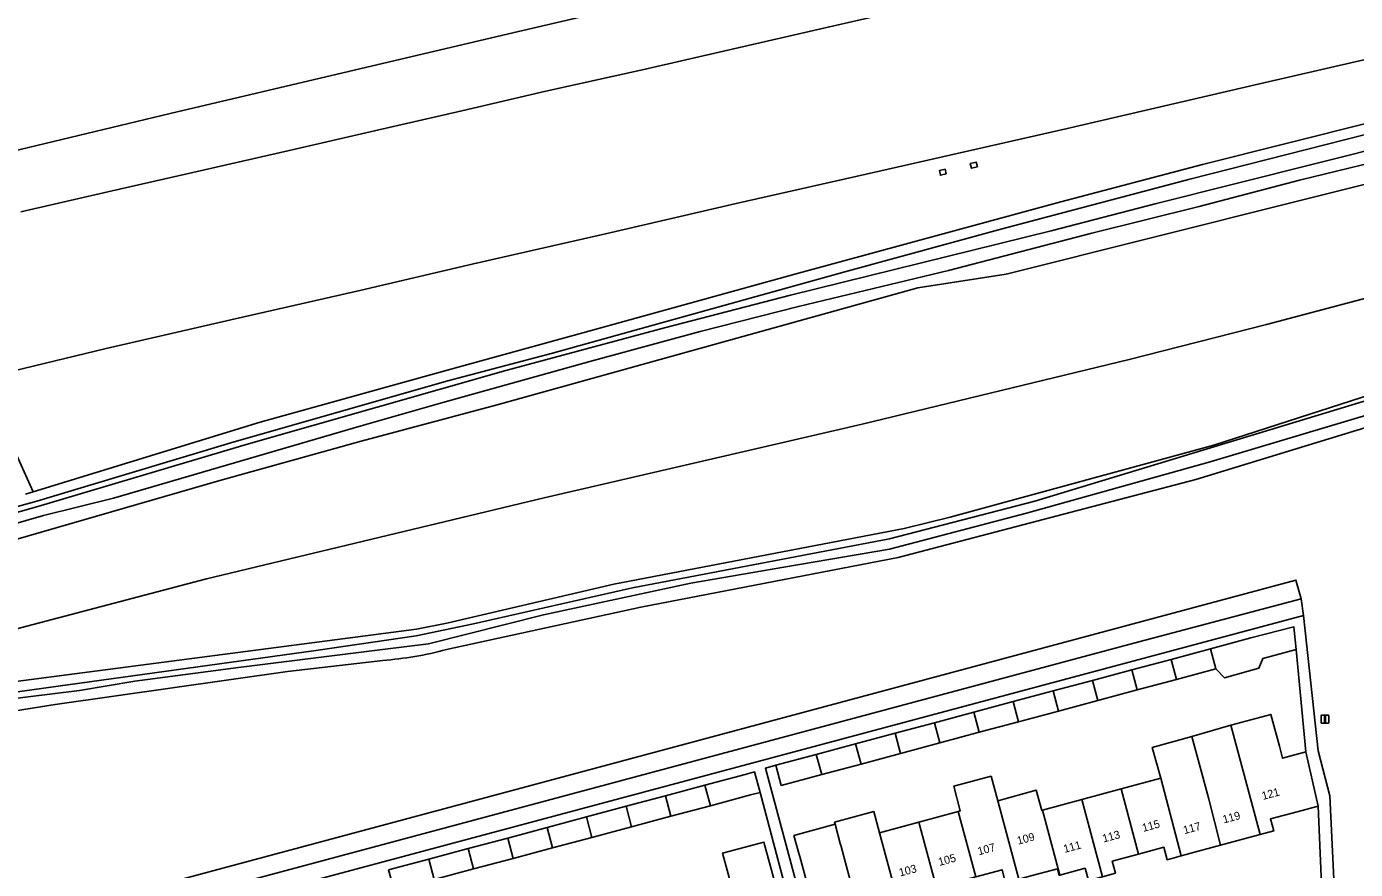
# Model space of a CAD drawing. Extents: x 158472 to 159562, y 388525 to 389606.
# Drawn here: x 159160.9 to 159327, y 389402.7 to 389508.1 of the extents above; entities that cross this region are included whole.
import ezdxf

# ---------------------------------------------------------------- set-up
doc = ezdxf.new("R2010")
doc.units = 0
for name, color, linetype in [('IMGEO_Berm_groen', 7, 'Continuous'), ('IMGEO_Erf', 7, 'Continuous'), ('IMGEO_Grasland_overig', 7, 'Continuous'), ('IMGEO_Groenvoorziening', 7, 'Continuous'), ('IMGEO_Lichtmast', 7, 'Continuous'), ('IMGEO_Loofbos', 7, 'Continuous'), ('IMGEO_Pand', 7, 'Continuous'), ('IMGEO_Pand_nummerreeks', 7, 'Continuous'), ('IMGEO_Rijbaan_autosnelweg', 7, 'Continuous'), ('IMGEO_Terreindeel_gesloten', 7, 'Continuous'), ('IMGEO_Voetpad_onverhard', 7, 'Continuous'), ('IMGEO_Voetpad_open', 7, 'Continuous'), ('IMGEO_Waterloop', 7, 'Continuous')]:
    doc.layers.add(name, color=color, linetype=linetype)

msp = doc.modelspace()

# ---------------------------------------------------------------- linework, layer by layer
at = {"layer": 'IMGEO_Berm_groen'}
for points in [[(159335.07, 389532.04), (159316.21, 389528.12), (159292.66, 389523.19), (159275.3, 389519.44), (159259.07, 389515.89), (159242.27, 389512.1), (159221.13, 389507.13), (159201.16, 389502.42), (159178.87, 389497.19), (159159.07, 389492.43)], [(159160.2, 389484.88), (159171.63, 389487.5), (159180.8, 389489.6), (159193.59, 389492.52), (159204.41, 389495.01), (159215.3, 389497.51), (159225.82, 389499.97), (159238.04, 389502.68), (159248.56, 389505.09), (159260.71, 389507.88), (159266.55, 389509.23), (159279.37, 389512.29), (159291.22, 389515.18), (159306.77, 389519.08), (159323.29, 389523.14), (159337.14, 389526.5)], [(159340.01, 389506.66), (159314.98, 389500.88), (159290.8, 389495.27), (159265.86, 389489.61), (159249.58, 389485.93), (159233.27, 389482.14), (159216.78, 389478.4), (159202.56, 389475.06), (159186.97, 389471.5), (159170.85, 389467.78), (159155.32, 389464.03), (159161.73, 389449.86), (159190.12, 389458.58), (159213.63, 389465.14), (159230.42, 389469.77), (159256.94, 389477.08), (159290.17, 389486.13), (159307.88, 389490.83), (159328.79, 389496.06)], [(159160.78, 389449.59), (159161.73, 389449.86), (159155.32, 389464.03)]]:
    msp.add_lwpolyline(points, dxfattribs=at)
for points in [[(159279.76, 389490.53), (159279, 389490.35), (159278.86, 389490.92), (159279.61, 389491.1)], [(159275.84, 389489.63), (159275.12, 389489.46), (159274.99, 389490.04), (159275.71, 389490.21)]]:
    msp.add_lwpolyline(points, close=True, dxfattribs=at)
at = {"layer": 'IMGEO_Erf'}
for points in [[(159258.38, 389401.18), (159257.54, 389404.28), (159257.47, 389404.52), (159256.82, 389406.92), (159261.96, 389408.3), (159261.89, 389408.56), (159266.81, 389409.89), (159267.52, 389407.24), (159272.44, 389408.58), (159277.36, 389409.91), (159277.61, 389409.98), (159276.78, 389413.05), (159281.46, 389414.31), (159282.28, 389411.25), (159287.09, 389412.56), (159287.78, 389410.02), (159287.88, 389410.05), (159292.81, 389411.39), (159297.73, 389412.72), (159302.65, 389414.06), (159301.6, 389417.92), (159306.55, 389419.3), (159311.42, 389420.68), (159316.4, 389422.04), (159317.48, 389418.08), (159317.89, 389416.57), (159320.78, 389417.35), (159319.58, 389430.14), (159315.41, 389429.04), (159314.92, 389427.81), (159310.61, 389426.63), (159309.55, 389427.74), (159304.63, 389426.42), (159299.71, 389425.1), (159294.8, 389423.78), (159289.88, 389422.46), (159284.9, 389421.13), (159279.98, 389419.81), (159275.06, 389418.49), (159270.13, 389417.17), (159265.2, 389415.84), (159260.29, 389414.53), (159255.24, 389413.17), (159254.57, 389415.68), (159253.26, 389415.32), (159260.13, 389389.69)], [(159258.69, 389389.31), (159252.59, 389412.29), (159251.4, 389411.97), (159246.37, 389410.62), (159241.44, 389409.31), (159236.51, 389407.99), (159231.57, 389406.67), (159226.64, 389405.35), (159221.72, 389404.04), (159216.79, 389402.72), (159211.85, 389401.4)], [(159322.87, 389397.86), (159322.31, 389410.58), (159319.71, 389409.88), (159316.37, 389408.97), (159316.77, 389407.47), (159315.08, 389407.01), (159313.39, 389406.55), (159310.14, 389405.68), (159306.89, 389404.8), (159305.23, 389404.35), (159303.46, 389403.87), (159303.04, 389405.43), (159299.89, 389404.58), (159296.59, 389403.68), (159296.99, 389402.2)], [(159248.61, 389402.11), (159247.91, 389404.7), (159253.07, 389406.08), (159253.76, 389403.49), (159254.67, 389400.1)], [(159289.98, 389401.93), (159289.76, 389402.74), (159286.57, 389401.88)], [(159293.62, 389401.28), (159293.21, 389402.81), (159290.05, 389401.95)]]:
    msp.add_lwpolyline(points, dxfattribs=at)
at = {"layer": 'IMGEO_Grasland_overig'}
for points in [[(159359.48, 389471.92), (159309.31, 389455.72), (159276.36, 389446.69), (159270.6, 389445.28), (159234.32, 389438.31), (159213.43, 389433.46), (159209.64, 389432.71), (159158.62, 389426.05)], [(159146.3, 389422.99), (159164.87, 389425.59), (159197.08, 389430.03), (159209.6, 389431.85), (159216.79, 389433.39), (159236.65, 389437.87), (159268.74, 389443.99), (159286.93, 389448.69), (159351.29, 389468.26)]]:
    msp.add_lwpolyline(points, dxfattribs=at)
at = {"layer": 'IMGEO_Groenvoorziening'}
for points in [[(159309.31, 389455.72), (159359.48, 389471.92), (159381.83, 389479.7), (159381.91, 389479.73), (159385.18, 389480.96), (159388.71, 389481.4), (159392.44, 389481.18), (159395.64, 389480.3), (159398.02, 389479.15), (159400.12, 389477.57), (159404.09, 389475.45), (159411.82, 389472.49), (159412.9, 389472.2), (159416.61, 389473.35), (159419.18, 389474.78), (159419.59, 389474.89), (159420.19, 389502.44)], [(159137.19, 389437.45), (159185.08, 389451.31), (159202.74, 389456.23), (159219.75, 389460.74), (159272.31, 389475.4), (159283.32, 389477.1), (159374.6, 389500)], [(159418.99, 389500), (159417.92, 389499.35), (159402.18, 389493.48), (159395.9, 389491.35), (159389.38, 389489.7), (159372.32, 389485.76), (159315.89, 389470.79), (159298.73, 389466.42), (159265.34, 389458.35), (159225.61, 389449.13), (159183.42, 389439.01), (159157.1, 389432.08)], [(159328.79, 389496.06), (159307.88, 389490.83), (159290.17, 389486.13), (159256.94, 389477.08), (159230.42, 389469.77), (159213.63, 389465.14), (159190.12, 389458.58), (159161.73, 389449.86), (159160.78, 389449.59)], [(159124.3, 389435.74), (159163.04, 389446.91), (159171.79, 389449.09), (159202.75, 389458.15), (159212.96, 389461.05), (159231.3, 389466.19), (159245.11, 389469.92), (159257.4, 389473.07), (159276.13, 389477.54), (159294.05, 389482.21), (159307.47, 389485.57), (159319.98, 389488.83), (159341.58, 389494.12)], [(159341.58, 389494.12), (159319.98, 389488.83), (159307.47, 389485.57), (159294.05, 389482.21), (159276.13, 389477.54), (159257.4, 389473.07), (159245.11, 389469.92), (159231.3, 389466.19), (159212.96, 389461.05), (159202.75, 389458.15), (159171.79, 389449.09), (159163.04, 389446.91), (159124.3, 389435.74)], [(159142.54, 389443.28), (159162.19, 389448.73), (159186.43, 389456), (159213.39, 389463.73), (159226.65, 389467.23), (159263.18, 389477.4), (159282.83, 389482.76), (159306.28, 389488.96), (159330.55, 389495.16)], [(159332.32, 389493.5), (159301.96, 389485.9), (159288.97, 389482.52), (159256.4, 389474.46), (159240.66, 389470.4), (159220.83, 389465.04), (159188.65, 389455.89), (159162.33, 389448.04), (159130.64, 389439.08)], [(159158.62, 389426.05), (159209.64, 389432.71), (159213.43, 389433.46), (159234.32, 389438.31), (159270.6, 389445.28), (159276.36, 389446.69), (159309.31, 389455.72)], [(159320.5, 389434.42), (159320.2, 389436.51), (159299.28, 389430.94), (159152.64, 389391.59)], [(159151.39, 389388.74), (159151.99, 389389.12), (159152.94, 389389.44), (159153.91, 389389.72), (159154.9, 389389.98), (159160.39, 389391.55), (159170.38, 389394.23), (159180.29, 389396.85), (159320.5, 389434.42)]]:
    msp.add_lwpolyline(points, dxfattribs=at)
at = {"layer": 'IMGEO_Lichtmast'}
for p, q in [((159322.69, 389421.04), (159322.69, 389421.84)), ((159322.69, 389421.84), (159322.69, 389421.04)), ((159322.79, 389421.94), (159323.58, 389421.94)), ((159323.58, 389421.94), (159322.79, 389421.94)), ((159323.58, 389420.94), (159322.79, 389420.94)), ((159322.79, 389420.94), (159323.58, 389420.94)), ((159323.68, 389421.84), (159323.68, 389421.04)), ((159323.68, 389421.04), (159323.68, 389421.84))]:
    msp.add_line(p, q, dxfattribs=at)
msp.add_lwpolyline([(159323.11, 389421.81), (159323.26, 389421.81), (159323.26, 389421.06), (159323.11, 389421.06), (159323.11, 389421.81)], dxfattribs=at)
for centre, start, end in [((159322.79, 389421.84), 90, 180), ((159322.79, 389421.84), 90, 180), ((159322.79, 389421.04), 180, 270), ((159322.79, 389421.04), 180, 270), ((159323.58, 389421.84), 0, 90), ((159323.58, 389421.84), 360, 90), ((159323.58, 389421.04), 270, 0), ((159323.58, 389421.04), 270, 0)]:
    msp.add_arc(centre, 0.1, start, end, dxfattribs=at)
at = {"layer": 'IMGEO_Loofbos'}
for points in [[(159420.19, 389502.44), (159420.2, 389502.75), (159419.92, 389511.84), (159407.5, 389508.25), (159406.78, 389507.68), (159405.95, 389507.3), (159398.3, 389505.78), (159374.6, 389500), (159283.32, 389477.1), (159272.31, 389475.4), (159219.75, 389460.74), (159202.74, 389456.23), (159185.08, 389451.31), (159137.19, 389437.45)], [(159265.34, 389458.35), (159298.73, 389466.42), (159315.89, 389470.79), (159372.32, 389485.76), (159389.38, 389489.7), (159395.9, 389491.35), (159402.18, 389493.48), (159417.92, 389499.35), (159418.99, 389500)], [(159345.85, 389463.31), (159307.06, 389451.42), (159269.84, 389441.65), (159237.68, 389435.45), (159213.4, 389430.14)], [(159213.4, 389430.14), (159237.68, 389435.45), (159269.84, 389441.65), (159307.06, 389451.42), (159345.85, 389463.31)], [(159331.99, 389460.56), (159308.85, 389453.63), (159285.88, 389447.19), (159268.77, 389442.72), (159255.54, 389440.45), (159243.94, 389438.46), (159225.53, 389434.5), (159211.13, 389430.85), (159205.39, 389430.14), (159187.39, 389427.9), (159174.47, 389426.21), (159167.55, 389425.04), (159147.23, 389422.53)], [(159157.1, 389432.08), (159183.42, 389439.01), (159225.61, 389449.13), (159265.34, 389458.35)], [(159095.23, 389389.45), (159095.3, 389386.93), (159095.66, 389384.04), (159096.51, 389380.51), (159099.01, 389374.08), (159100.75, 389370.95), (159102.48, 389368.32), (159105.34, 389364.82), (159114.05, 389355.78), (159118.61, 389351.7), (159136.26, 389342.3), (159136.79, 389343.49), (159119.76, 389361.48), (159114.15, 389369.07), (159117.3, 389376.83), (159124.4, 389383.64), (159127.96, 389386.73), (159134.05, 389388.71), (159152.03, 389393.86), (159319.55, 389438.84)], [(159319.55, 389438.84), (159320.2, 389436.51), (159320.5, 389434.42), (159322.35, 389417.5), (159323.78, 389411.86), (159324.45, 389398)], [(159205.45, 389428.79), (159193.51, 389427.42), (159164.49, 389423.3), (159158.5, 389422.34), (159147.99, 389420.38), (159136.99, 389417.63), (159127.95, 389414.74), (159119.54, 389411.35), (159114.47, 389408.79), (159111.99, 389407.34), (159105.38, 389402.95)], [(159105.38, 389402.95), (159111.99, 389407.34), (159114.47, 389408.79), (159119.54, 389411.35), (159127.95, 389414.74), (159136.99, 389417.63), (159147.99, 389420.38), (159158.5, 389422.34), (159164.49, 389423.3), (159193.51, 389427.42), (159205.45, 389428.79)]]:
    msp.add_lwpolyline(points, dxfattribs=at)
msp.add_arc((159202.12, 389472.59), 43.92, 274.3497, 284.8879, dxfattribs=at)
msp.add_arc((159202.12, 389472.59), 43.92, 274.3497, 284.8879, dxfattribs=at)
at = {"layer": 'IMGEO_Pand'}
for points in [[(159319.58, 389430.14), (159319.29, 389432.99), (159313.92, 389431.6), (159308.88, 389430.25), (159309.55, 389427.74), (159310.61, 389426.63), (159314.92, 389427.81), (159315.41, 389429.04)], [(159304.63, 389426.42), (159303.96, 389428.93), (159299.05, 389427.61), (159299.71, 389425.1)], [(159304.63, 389426.42), (159309.55, 389427.74), (159308.88, 389430.25), (159303.96, 389428.93)], [(159294.13, 389426.3), (159294.8, 389423.78), (159299.71, 389425.1), (159299.05, 389427.61)], [(159289.88, 389422.46), (159294.8, 389423.78), (159294.13, 389426.3), (159289.21, 389424.98)], [(159289.88, 389422.46), (159289.21, 389424.98), (159284.23, 389423.64), (159284.9, 389421.13)], [(159279.98, 389419.81), (159279.31, 389422.32), (159274.38, 389421), (159275.06, 389418.49)], [(159279.98, 389419.81), (159284.9, 389421.13), (159284.23, 389423.64), (159279.31, 389422.32)], [(159269.46, 389419.68), (159270.13, 389417.17), (159275.06, 389418.49), (159274.38, 389421)], [(159310.14, 389405.68), (159313.39, 389406.55), (159315.08, 389407.01), (159311.42, 389420.68), (159306.55, 389419.3), (159308.61, 389411.61)], [(159311.42, 389420.68), (159315.08, 389407.01), (159316.77, 389407.47), (159316.37, 389408.97), (159319.71, 389409.88), (159322.31, 389410.58), (159320.78, 389417.35), (159317.89, 389416.57), (159317.48, 389418.08), (159316.4, 389422.04)], [(159269.46, 389419.68), (159264.52, 389418.35), (159265.2, 389415.84), (159270.13, 389417.17)], [(159310.14, 389405.68), (159308.61, 389411.61), (159306.55, 389419.3), (159301.6, 389417.92), (159302.65, 389414.06), (159305.23, 389404.35), (159306.89, 389404.8)], [(159259.61, 389417.04), (159260.29, 389414.53), (159265.2, 389415.84), (159264.52, 389418.35)], [(159259.61, 389417.04), (159254.57, 389415.68), (159255.24, 389413.17), (159260.29, 389414.53)], [(159250.71, 389414.54), (159245.69, 389413.2), (159246.37, 389410.62), (159251.4, 389411.97), (159252.59, 389412.29), (159251.9, 389414.86)], [(159282.28, 389411.25), (159281.46, 389414.31), (159276.78, 389413.05), (159277.61, 389409.98), (159277.36, 389409.91), (159279.56, 389401.72), (159282.83, 389402.61), (159283.27, 389400.98), (159284.91, 389401.43)], [(159299.89, 389404.58), (159303.04, 389405.43), (159303.46, 389403.87), (159305.23, 389404.35), (159302.65, 389414.06), (159297.73, 389412.72)], [(159240.76, 389411.87), (159241.44, 389409.31), (159246.37, 389410.62), (159245.69, 389413.2)], [(159287.88, 389410.05), (159287.78, 389410.02), (159287.09, 389412.56), (159282.28, 389411.25), (159284.91, 389401.43), (159286.57, 389401.88), (159289.76, 389402.74), (159289.98, 389401.93), (159290.05, 389401.95)], [(159299.89, 389404.58), (159297.73, 389412.72), (159292.81, 389411.39), (159295.36, 389401.75), (159296.99, 389402.2), (159296.59, 389403.68)], [(159230.9, 389409.23), (159231.57, 389406.67), (159236.51, 389407.99), (159235.84, 389410.55)], [(159240.76, 389411.87), (159235.84, 389410.55), (159236.51, 389407.99), (159241.44, 389409.31)], [(159290.05, 389401.95), (159293.21, 389402.81), (159293.62, 389401.28), (159295.36, 389401.75), (159292.81, 389411.39), (159287.88, 389410.05)], [(159230.9, 389409.23), (159225.97, 389407.9), (159226.64, 389405.35), (159231.57, 389406.67)], [(159267.52, 389407.24), (159266.81, 389409.89), (159261.89, 389408.56), (159261.96, 389408.3), (159262.6, 389405.91), (159262.7, 389405.53), (159265.22, 389396.16), (159266.82, 389396.59), (159266.39, 389398.15), (159269.73, 389399.05)], [(159272.44, 389408.58), (159275.06, 389398.82), (159276.74, 389399.27), (159276.32, 389400.84), (159279.56, 389401.72), (159277.36, 389409.91)], [(159221.05, 389406.58), (159221.72, 389404.04), (159226.64, 389405.35), (159225.97, 389407.9)], [(159261.96, 389408.3), (159256.82, 389406.92), (159257.47, 389404.52), (159257.54, 389404.28), (159258.38, 389401.18), (159259.69, 389396.35), (159260.11, 389394.81), (159265.22, 389396.16), (159262.7, 389405.53), (159262.6, 389405.91)], [(159267.52, 389407.24), (159269.73, 389399.05), (159273, 389399.94), (159273.42, 389398.37), (159275.06, 389398.82), (159272.44, 389408.58)], [(159221.05, 389406.58), (159216.12, 389405.26), (159216.79, 389402.72), (159221.72, 389404.04)], [(159248.61, 389402.11), (159251.18, 389392.32), (159252.98, 389392.8), (159256.39, 389393.72), (159255.97, 389395.27), (159254.67, 389400.1), (159253.76, 389403.49), (159253.07, 389406.08), (159247.91, 389404.7)], [(159206.17, 389402.59), (159206.85, 389400.07), (159211.85, 389401.4), (159211.17, 389403.93)], [(159211.17, 389403.93), (159211.85, 389401.4), (159216.79, 389402.72), (159216.12, 389405.26)]]:
    msp.add_lwpolyline(points, close=True, dxfattribs=at)
at = {"layer": 'IMGEO_Rijbaan_autosnelweg'}
for points in [[(159159.07, 389492.43), (159178.87, 389497.19), (159201.16, 389502.42), (159221.13, 389507.13), (159242.27, 389512.1), (159259.07, 389515.89), (159275.3, 389519.44), (159292.66, 389523.19), (159316.21, 389528.12), (159335.07, 389532.04)], [(159337.14, 389526.5), (159323.29, 389523.14), (159306.77, 389519.08), (159291.22, 389515.18), (159279.37, 389512.29), (159266.55, 389509.23), (159260.71, 389507.88), (159248.56, 389505.09), (159238.04, 389502.68), (159225.82, 389499.97), (159215.3, 389497.51), (159204.41, 389495.01), (159193.59, 389492.52), (159180.8, 389489.6), (159171.63, 389487.5), (159160.2, 389484.88)], [(159155.32, 389464.03), (159170.85, 389467.78), (159186.97, 389471.5), (159202.56, 389475.06), (159216.78, 389478.4), (159233.27, 389482.14), (159249.58, 389485.93), (159265.86, 389489.61), (159290.8, 389495.27), (159314.98, 389500.88), (159340.01, 389506.66)]]:
    msp.add_lwpolyline(points, dxfattribs=at)
at = {"layer": 'IMGEO_Terreindeel_gesloten'}
for points in [[(159279.76, 389490.53), (159279.61, 389491.1), (159278.86, 389490.92), (159279, 389490.35)], [(159275.84, 389489.63), (159275.71, 389490.21), (159274.99, 389490.04), (159275.12, 389489.46)]]:
    msp.add_lwpolyline(points, close=True, dxfattribs=at)
at = {"layer": 'IMGEO_Voetpad_onverhard'}
for points in [[(159147.23, 389422.53), (159167.55, 389425.04), (159174.47, 389426.21), (159187.39, 389427.9), (159205.39, 389430.14), (159211.13, 389430.85), (159225.53, 389434.5), (159243.94, 389438.46), (159255.54, 389440.45), (159268.77, 389442.72), (159285.88, 389447.19), (159308.85, 389453.63), (159331.99, 389460.56), (159359.57, 389470.12), (159376.49, 389476.36), (159386.5, 389479.09), (159390.35, 389479.09), (159393.58, 389478.74), (159398.86, 389476.64), (159405.64, 389472.98), (159409.74, 389471.4), (159414.14, 389471.2)], [(159351.29, 389468.26), (159286.93, 389448.69), (159268.74, 389443.99), (159236.65, 389437.87), (159216.79, 389433.39), (159209.6, 389431.85), (159197.08, 389430.03), (159164.87, 389425.59), (159146.3, 389422.99)]]:
    msp.add_lwpolyline(points, dxfattribs=at)
at = {"layer": 'IMGEO_Voetpad_open'}
for points in [[(159324.45, 389398), (159323.78, 389411.86), (159322.35, 389417.5), (159320.5, 389434.42), (159180.29, 389396.85)], [(159260.13, 389389.69), (159253.26, 389415.32), (159254.57, 389415.68), (159259.61, 389417.04), (159264.52, 389418.35), (159269.46, 389419.68), (159274.38, 389421), (159279.31, 389422.32), (159284.23, 389423.64), (159289.21, 389424.98), (159294.13, 389426.3), (159299.05, 389427.61), (159303.96, 389428.93), (159308.88, 389430.25), (159313.92, 389431.6), (159319.29, 389432.99), (159319.58, 389430.14), (159320.78, 389417.35), (159322.31, 389410.58), (159322.87, 389397.86)], [(159206.17, 389402.59), (159211.17, 389403.93), (159216.12, 389405.26), (159221.05, 389406.58), (159225.97, 389407.9), (159230.9, 389409.23), (159235.84, 389410.55), (159240.76, 389411.87), (159245.69, 389413.2), (159250.71, 389414.54), (159251.9, 389414.86), (159252.59, 389412.29), (159258.69, 389389.31)]]:
    msp.add_lwpolyline(points, dxfattribs=at)
at = {"layer": 'IMGEO_Waterloop'}
for points in [[(159330.55, 389495.16), (159306.28, 389488.96), (159282.83, 389482.76), (159263.18, 389477.4), (159226.65, 389467.23), (159213.39, 389463.73), (159186.43, 389456), (159162.19, 389448.73), (159142.54, 389443.28)], [(159130.64, 389439.08), (159162.33, 389448.04), (159188.65, 389455.89), (159220.83, 389465.04), (159240.66, 389470.4), (159256.4, 389474.46), (159288.97, 389482.52), (159301.96, 389485.9), (159332.32, 389493.5)], [(159320.2, 389436.51), (159319.55, 389438.84), (159152.03, 389393.86)], [(159152.64, 389391.59), (159299.28, 389430.94), (159320.2, 389436.51)]]:
    msp.add_lwpolyline(points, dxfattribs=at)

# ---------------------------------------------------------------- texts
at = {"layer": 'IMGEO_Pand_nummerreeks'}
for s, rotation, p in [('121', 14.9635, (159315.43, 389411.34)), ('115', 14.9635, (159300.48, 389407.35)), ('119', 15.1309, (159310.54, 389408.4)), ('109', 15.086, (159284.84, 389405.74)), ('113', 14.9635, (159295.51, 389406.02)), ('117', 15.1283, (159305.61, 389407.06)), ('107', 15.086, (159279.92, 389404.42)), ('111', 14.9635, (159290.64, 389404.72)), ('105', 15.0844, (159275, 389403.09)), ('103', 15.0844, (159270.09, 389401.76))]:
    msp.add_text(s, height=1, rotation=rotation, dxfattribs=at).set_placement(p)

doc.saveas('drawing.dxf')
